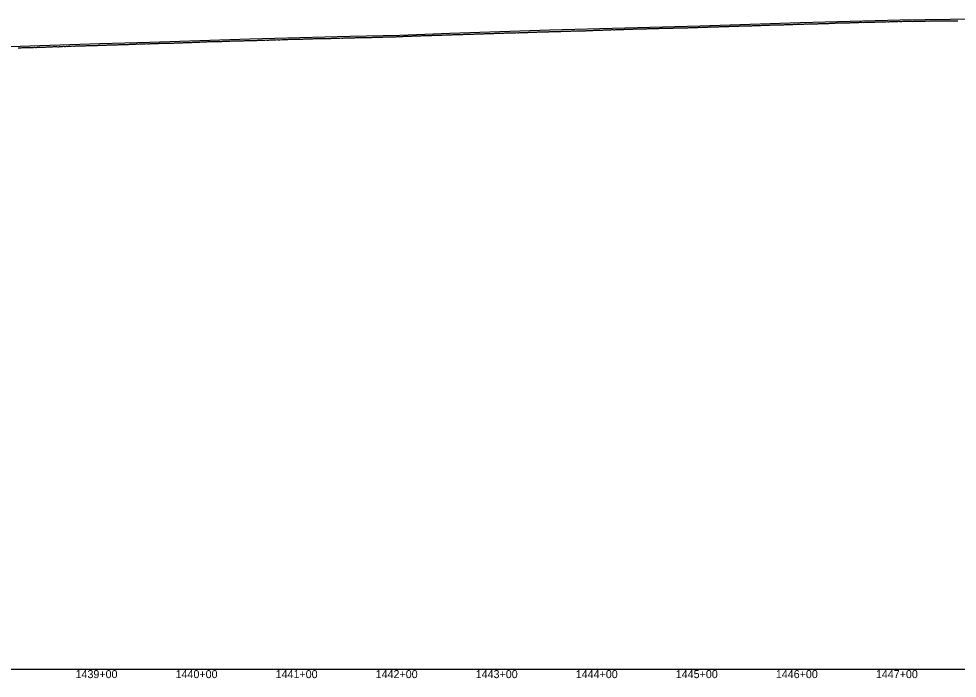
# Model space of a CAD drawing. Extents: x -3793 to 50787, y -1075 to 6138.
# Drawn here: x 31258 to 32196, y -1009 to -350 of the extents above; entities that cross this region are included whole.
import ezdxf

# ---------------------------------------------------------------- set-up
doc = ezdxf.new("R2010")
doc.units = 0
for name, color, linetype in [('RD_DDB_Profile_EX', 7, 'Continuous'), ('RD_DDB_Profile_PR', 7, 'Continuous'), ('RD_DDB_StaTX', 7, 'Continuous'), ('RD_GPK_Profile_Cell', 7, 'Continuous')]:
    doc.layers.add(name, color=color, linetype=linetype)

msp = doc.modelspace()

# ---------------------------------------------------------------- linework, layer by layer
at = {"layer": 'RD_DDB_Profile_EX'}
for points in [[(31943.368254, -358.001265), (31944.368313, -358.00376), (31945.368372, -357.90871), (31946.368365, -357.905245), (31947.368425, -357.80771), (31948.368484, -357.805365), (31949.368543, -357.757835), (31950.368602, -357.7579), (31951.368661, -357.70796), (31952.36872, -357.61044), (31953.368713, -357.609335), (31954.368772, -357.65702), (31955.368831, -357.559465), (31956.368887, -357.50947), (31957.368946, -357.507155), (31958.369005, -357.457215), (31959.369064, -357.409665), (31960.369057, -357.358555), (31961.369116, -357.35393), (31962.369175, -357.258685), (31963.369234, -357.16345), (31964.369293, -357.21352), (31965.369353, -357.1683), (31966.369412, -357.16602), (31967.369405, -357.16015), (31968.369464, -357.1079), (31969.369523, -357.060285), (31970.369582, -357.05803), (31971.369641, -357.05577), (31972.3697, -357.01281), (31973.369759, -356.96521), (31974.369815, -356.91289), (31975.369874, -356.91529), (31976.369933, -356.91303), (31977.369992, -356.86544), (31978.370051, -356.81317), (31979.37011, -356.8109), (31980.370169, -356.76331), (31981.370228, -356.808685), (31982.370287, -356.76345), (31983.370346, -356.715875), (31984.370405, -356.711235), (31985.370464, -356.658945), (31986.370523, -356.66137), (31987.370582, -356.61144), (31988.370641, -356.60914), (31989.3707, -356.51394), (31990.370759, -356.51401), (31991.370818, -356.46408), (31992.370874, -356.461715), (31993.370999, -356.413), (31994.371058, -356.36549), (31995.371117, -356.413135), (31996.371176, -356.31563), (31997.371235, -356.2657), (31998.371294, -356.21821), (31999.371353, -356.16828), (32000.371412, -356.11591), (32001.371471, -356.07087), (32002.37153, -356.02339), (32003.371589, -356.01857), (32004.371648, -356.021095), (32005.371707, -356.018715), (32006.371766, -355.963875), (32007.371825, -355.961485), (32008.371884, -355.911545), (32009.371943, -355.814075), (32010.371999, -355.76408), (32011.372058, -355.81415), (32012.372117, -355.809275), (32013.372176, -355.79945), (32014.372235, -355.75445), (32015.372294, -355.65946), (32016.372353, -355.662005), (32017.372412, -355.707105), (32018.371974, -355.659645), (32019.372032, -355.564685), (32020.372091, -355.55728), (32021.372149, -355.55485), (32022.372208, -355.509895), (32023.372267, -355.462455), (32024.372325, -355.41002), (32025.372384, -355.41008), (32026.372442, -355.410145), (32027.372503, -355.407755), (32028.372562, -355.36033), (32029.372621, -355.270455), (32030.372679, -355.26045), (32031.372738, -355.213035), (32032.372796, -355.115625), (32033.372855, -355.11569), (32034.372913, -355.1607), (32035.372972, -355.063295), (32036.37303, -355.01336), (32037.373089, -354.96596), (32038.373147, -354.96603), (32039.373206, -354.918635), (32040.37332, -354.867375), (32041.373379, -354.86744), (32042.373437, -354.864915), (32043.373496, -354.772775)], [(32043.373496, -354.772775), (32044.373554, -354.72805), (32045.373613, -354.815105), (32046.373671, -354.85996), (32047.37373, -354.810015), (32048.373788, -354.717915), (32049.373847, -354.665365), (32050.373905, -354.660195), (32051.373964, -354.665495), (32052.374022, -354.620805), (32053.374081, -354.615625), (32054.374139, -354.610435), (32055.374198, -354.563125), (32056.374256, -354.513185), (32057.374318, -354.465945), (32058.374376, -354.421295), (32059.374435, -354.371365), (32060.374493, -354.36614), (32061.36508, -354.316195), (32062.365074, -354.272905), (32063.365133, -354.22819), (32064.365192, -354.22044), (32065.365251, -354.21529), (32066.36531, -354.167965), (32067.365369, -354.168035), (32068.365428, -354.02072), (32069.365487, -354.015545), (32070.365546, -354.06561), (32071.365605, -353.968305), (32072.365664, -353.871), (32073.365723, -353.823705), (32074.365782, -353.77641), (32075.365841, -353.77385), (32076.3659, -353.77128), (32077.36596, -353.71871), (32078.366019, -353.713485), (32079.366078, -353.713545), (32080.366137, -353.66626), (32081.366196, -353.616325), (32082.366255, -353.563735), (32083.366314, -353.61114), (32084.366307, -353.610125), (32085.366366, -353.560185), (32086.366429, -353.560305), (32087.366488, -353.56299), (32088.366547, -353.56305), (32089.366606, -353.46311), (32090.366665, -353.413175), (32091.366724, -353.363235), (32092.366783, -353.365935), (32093.366842, -353.36336), (32094.366901, -353.313425), (32095.36696, -353.26613), (32096.36702, -353.31355), (32097.367079, -353.26361), (32098.367138, -353.12163), (32099.367197, -353.1217), (32100.367252, -353.16108), (32101.367311, -353.113795), (32102.36737, -353.15854), (32103.367429, -353.06126), (32104.367488, -353.013985), (32105.367482, -353.060305), (32106.367537, -353.05768), (32107.367596, -353.010365), (32108.367655, -352.957795), (32109.367714, -352.910485), (32110.367773, -352.86581), (32111.367832, -352.905335), (32112.367888, -352.85797), (32113.367947, -352.85275), (32114.368006, -352.8028), (32115.368065, -352.71078), (32116.368124, -352.708195), (32117.368183, -352.708255), (32118.368238, -352.755605), (32119.368297, -352.75036), (32120.368356, -352.655715), (32121.368415, -352.65577), (32122.368474, -352.65582), (32123.368533, -352.605875), (32124.368593, -352.50593), (32125.368648, -352.45593), (32126.368707, -352.50865), (32127.368701, -352.510305), (32128.36876, -352.46299), (32129.368819, -352.460425), (32130.368878, -352.310485), (32131.368933, -352.357855), (32132.368992, -352.35791), (32133.369051, -352.25797), (32134.36911, -352.260665), (32135.369169, -352.26336), (32136.369228, -352.166065), (32137.369284, -352.116065), (32138.369278, -352.15977), (32139.369337, -352.15723), (32140.369396, -352.15468), (32141.369455, -352.107345), (32142.369514, -352.0574), (32143.369569, -352.05479)], [(32143.369569, -352.05479), (32144.369628, -352.057455), (32145.369687, -352.057515), (32146.369746, -352.06019), (32147.369805, -352.05763), (32148.369864, -352.007685), (32149.36992, -351.960305), (32150.369914, -352.15414), (32151.369973, -352.151615), (32152.370032, -351.912), (32153.370091, -351.864645), (32154.37015, -351.954355), (32155.370209, -351.95441), (32156.370264, -351.904415), (32157.370323, -351.85706), (32158.370382, -351.857115), (32159.370441, -351.851975), (32160.3705, -351.85203), (32161.370559, -351.854685), (32162.37055, -351.898595), (32163.370609, -351.89864), (32164.370668, -351.80638), (32165.370214, -351.80387), (32166.370272, -351.89879), (32167.370331, -351.80398), (32168.370386, -351.75655), (32169.370445, -351.756605), (32170.370503, -351.706665), (32171.370562, -351.6593), (32172.37062, -351.65936), (32173.370679, -351.612), (32174.370678, -351.61089), (32175.370737, -351.65587), (32176.370795, -351.653385), (32177.370854, -351.655985), (32178.055937, -351.605685), (32179.056001, -351.600675), (32180.056065, -351.64819), (32181.056128, -351.605855), (32182.056184, -351.510935), (32183.056099, -351.50988), (32184.056163, -351.55994), (32185.056226, -351.560005), (32186.05629, -351.60506), (32187.056354, -351.510125), (32188.056409, -351.51013), (32189.056324, -351.506615), (32190.056388, -351.506675), (32191.056452, -351.50673), (32192.056515, -351.501855), (32193.056571, -351.599385), (32194.056635, -351.60191), (32195.056549, -351.500985), (32196.056613, -351.50104)], [(31643.380951, -367.12063), (31644.38101, -367.07299), (31645.381068, -367.06394), (31646.381127, -367.064015), (31647.381185, -367.016375), (31648.381244, -367.01187), (31649.381302, -366.959645), (31650.381358, -366.909655), (31651.381417, -366.80972), (31652.381475, -366.80749), (31653.381534, -366.807555), (31654.381592, -366.75762), (31655.381651, -366.70307), (31656.381709, -366.65313), (31657.381768, -366.65319), (31658.381826, -366.600935), (31659.381885, -366.50563), (31660.381944, -366.45801), (31661.382002, -366.44646), (31662.382058, -366.44647), (31663.382116, -366.44187), (31664.372639, -366.441905), (31665.372698, -366.353605), (31666.372758, -366.394335), (31667.372817, -366.342045), (31668.372876, -366.339755), (31669.372935, -366.196825), (31670.372994, -366.196875), (31671.373053, -366.14458), (31672.373112, -366.09698), (31673.373171, -366.14703), (31674.373227, -366.04939), (31675.373286, -366.044735), (31676.373345, -365.99714), (31677.373404, -365.999555), (31678.373463, -365.997245), (31679.373522, -365.944935), (31680.373581, -365.89735), (31681.37364, -365.797405), (31682.373699, -365.797455), (31683.373758, -365.847505), (31684.373817, -365.79756), (31685.373876, -365.69523), (31686.373932, -365.647615), (31687.373991, -365.602435), (31688.37405, -365.55249), (31689.374109, -365.592995), (31690.374168, -365.497825), (31691.374227, -365.452665), (31692.374286, -365.450325), (31693.374345, -365.35278), (31694.374404, -365.302835), (31695.374464, -365.35049), (31696.374457, -365.299555), (31697.374516, -365.24961), (31698.374571, -365.24725), (31699.37463, -365.242575), (31700.37469, -365.19499), (31701.374749, -365.19978), (31702.374808, -365.095085), (31703.374867, -365.04751), (31704.374926, -365.047565), (31705.374985, -365.095235), (31706.375044, -365.0929), (31707.375103, -364.995335), (31708.375162, -364.947775), (31709.375221, -364.947825), (31710.375277, -364.89544), (31711.375336, -364.89549), (31712.375395, -364.895535), (31713.375454, -364.800385), (31714.375513, -364.65284), (31715.375572, -364.6529), (31716.375631, -364.65055), (31717.37569, -364.693375), (31718.375749, -364.64101), (31719.375808, -364.50313), (31720.375867, -364.505605), (31721.375926, -364.55082), (31722.375985, -364.5033), (31723.376044, -364.45093), (31724.376103, -364.400985), (31725.376162, -364.44375), (31726.376221, -364.351095), (31727.37628, -364.30602), (31728.37634, -364.20852), (31729.376399, -364.20614), (31730.376458, -364.2062), (31731.376517, -364.15626), (31732.376576, -364.15387), (31733.376635, -364.10393), (31734.376694, -364.05644), (31735.376753, -364.008955), (31736.376812, -364.00656), (31737.376871, -363.911545), (31738.37693, -363.864075), (31739.376989, -363.859205), (31740.377048, -363.85927), (31741.377107, -363.90686), (31742.377166, -363.90692), (31743.377225, -363.811935)], [(31743.377225, -363.811935), (31744.377284, -363.762), (31745.377281, -363.713385), (31746.37734, -363.713455), (31747.377399, -363.673295), (31748.377458, -363.66359), (31749.377517, -363.66121), (31750.377576, -363.613725), (31751.377635, -363.563795), (31752.377694, -363.51386), (31753.377687, -363.56029), (31754.377746, -363.507945), (31755.377805, -363.458005), (31756.377864, -363.50565), (31757.377924, -363.50571), (31758.377983, -363.408195), (31759.377556, -363.35583), (31760.377615, -363.40346), (31761.377617, -363.30725), (31762.377675, -363.30731), (31763.377734, -363.259765), (31764.377792, -363.20983), (31765.377851, -363.21229), (31766.377909, -363.21236), (31767.377968, -363.062425), (31768.37797, -363.05891), (31769.378028, -363.058975), (31770.378087, -362.963765), (31771.378145, -362.963835), (31772.378204, -362.95917), (31773.378262, -362.956865), (31774.378321, -362.95693), (31775.378379, -362.864115), (31776.378381, -362.81291), (31777.37844, -362.760645), (31778.378498, -362.710715), (31779.378557, -362.66546), (31780.378615, -362.66553), (31781.378674, -362.66326), (31782.378732, -362.618025), (31783.378734, -362.662125), (31784.378793, -362.60989), (31785.378851, -362.51457), (31786.37891, -362.514645), (31787.378968, -362.51703), (31788.379027, -362.41942), (31789.379085, -362.414865), (31790.379144, -362.36262), (31791.379145, -362.35913), (31792.379204, -362.3092), (31793.379263, -362.25927), (31794.379321, -362.259335), (31795.379377, -362.307065), (31796.379435, -362.304845), (31797.379494, -362.21177), (31798.379495, -362.16056), (31799.370002, -362.15837), (31800.370061, -362.10844), (31801.37012, -362.108505), (31802.370179, -362.05632), (31803.370235, -362.09957), (31804.370294, -361.99963), (31805.370353, -361.954205), (31806.370346, -361.953125), (31807.370405, -361.90319), (31808.370464, -361.85547), (31809.370523, -361.853315), (31810.370582, -361.8056), (31811.370638, -361.803385), (31812.370697, -361.801225), (31813.370689, -361.80019), (31814.370749, -361.848065), (31815.370808, -361.75031), (31816.370867, -361.74599), (31817.370926, -361.646045), (31818.370985, -361.65049), (31819.371041, -361.652695), (31820.3711, -361.54836), (31821.371159, -361.49842), (31822.371218, -361.50068), (31823.371277, -361.50074), (31824.371336, -361.496385), (31825.371395, -361.44644), (31826.371451, -361.39866), (31827.37151, -361.35093), (31828.371569, -361.298775), (31829.371629, -361.24883), (31830.371754, -361.249935), (31831.371813, -361.19999), (31832.371872, -361.147775), (31833.371931, -361.14783), (31834.371987, -361.100115), (31835.372046, -361.10245), (31836.372105, -361.05023), (31837.372164, -361.00257), (31838.372223, -361.00263), (31839.372282, -360.94811), (31840.372341, -360.948165), (31841.372401, -360.85281), (31842.372456, -360.755115), (31843.372515, -360.65978)], [(31843.372515, -360.65978), (31844.372574, -360.659845), (31845.372634, -360.655305), (31846.372693, -360.65306), (31847.372818, -360.649495), (31848.372877, -360.606625), (31849.372936, -360.50905), (31850.372992, -360.459055), (31851.373051, -360.45912), (31852.37311, -360.50445), (31853.373169, -360.49977), (31854.373228, -360.4522), (31855.373287, -360.357005), (31856.373346, -360.25945), (31857.373402, -360.259455), (31858.373461, -360.25952), (31859.37352, -360.254815), (31860.373579, -360.300105), (31861.373638, -360.20016), (31862.373697, -360.154995), (31863.373756, -360.102665), (31864.373881, -360.103755), (31865.37394, -360.05381), (31866.373999, -360.006315), (31867.374055, -359.95877), (31868.374114, -359.95638), (31869.374173, -359.903985), (31870.374232, -359.9065), (31871.374291, -359.90656), (31872.37435, -359.75908), (31873.374409, -359.804215), (31874.374468, -359.85427), (31875.374527, -359.80433), (31876.374586, -359.70933), (31877.374642, -359.75439), (31878.374701, -359.704445), (31879.37476, -359.65698), (31880.374819, -359.55952), (31881.374381, -359.559585), (31882.374496, -359.558235), (31883.374554, -359.56083), (31884.374613, -359.56343), (31885.374671, -359.505875), (31886.37473, -359.458475), (31887.374785, -359.455935), (31888.374844, -359.458535), (31889.374902, -359.36369), (31890.374961, -359.358655), (31891.375019, -359.311265), (31892.375078, -359.308775), (31893.375136, -359.308835), (31894.375195, -359.358895), (31895.375253, -359.303825), (31896.375312, -359.256445), (31897.375367, -359.20645), (31898.375426, -359.06164), (31899.37554, -359.060205), (31900.375599, -359.060265), (31901.375657, -358.96557), (31902.375716, -359.01038), (31903.375718, -359.014535), (31904.375777, -358.96718), (31905.375835, -358.962075), (31906.375894, -358.95955), (31907.375949, -358.95696), (31908.376008, -358.90961), (31909.376066, -358.85967), (31910.376069, -358.906105), (31911.376128, -358.858715), (31912.376186, -358.763885), (31913.376245, -358.76395), (31914.376303, -358.716575), (31915.376362, -358.76408), (31916.37642, -358.81671), (31917.37642, -358.67054), (31918.376478, -358.61557), (31919.376537, -358.610585), (31920.367099, -358.60811), (31921.367158, -358.6107), (31922.367217, -358.563295), (31923.367276, -358.560825), (31924.36727, -358.604785), (31925.367329, -358.60235), (31926.367388, -358.5049), (31927.367447, -358.457455), (31928.367503, -358.45246), (31929.367562, -358.452515), (31930.367621, -358.455075), (31931.36768, -358.402625), (31932.367673, -358.30662), (31933.367733, -358.30668), (31934.367792, -358.25674), (31935.367851, -358.20927), (31936.36791, -358.15933), (31937.367969, -358.11187), (31938.368024, -358.109395), (31939.368018, -358.155905), (31940.368077, -358.1011), (31941.368136, -358.056025), (31942.368195, -358.006085), (31943.368254, -358.001265)], [(31345.054748, -375.930165), (31346.054819, -375.76909), (31347.05489, -375.81545), (31348.054962, -375.819255), (31349.055033, -375.726795), (31350.055105, -375.76569), (31351.055176, -375.762035), (31352.054966, -375.753365), (31353.055037, -375.707135), (31354.055109, -375.521995), (31355.05518, -375.52208), (31356.055252, -375.518465), (31357.055323, -375.475955), (31358.055395, -375.372335), (31359.055466, -375.36871), (31360.055537, -375.36137), (31361.055327, -375.310085), (31362.055398, -375.31016), (31363.055447, -375.31013), (31364.055237, -375.3161), (31365.055308, -375.31255), (31366.055379, -375.26263), (31367.055168, -375.207705), (31368.05524, -375.107785), (31369.055311, -375.05786), (31370.055099, -375.049465), (31371.055171, -375.00309), (31372.055242, -374.96384), (31373.05503, -374.96597), (31374.055101, -374.86254), (31375.055173, -374.816145), (31376.05496, -374.81124), (31377.055032, -374.857845), (31378.055103, -374.764885), (31379.054202, -374.76002), (31380.054253, -374.756555), (31381.054323, -374.706635), (31382.054119, -374.60529), (31383.05419, -374.598575), (31384.054261, -374.55545), (31385.054055, -374.46418), (31386.054126, -374.597465), (31387.054197, -374.544175), (31388.053991, -374.549595), (31389.054063, -374.449675), (31390.054134, -374.39643), (31391.053927, -374.398445), (31392.053998, -374.40509), (31393.054069, -374.3486), (31394.053862, -374.29729), (31395.053934, -374.344125), (31396.054005, -374.30719), (31397.053778, -374.25564), (31398.053849, -374.152525), (31399.05392, -374.1494), (31400.053713, -374.141715), (31401.053784, -374.13863), (31402.053855, -374.132365), (31403.053647, -374.131225), (31404.053718, -374.04067), (31405.053789, -373.98762), (31406.05386, -373.990825), (31407.053652, -373.892635), (31408.053723, -373.892715), (31409.053794, -373.845885), (31410.053585, -373.84757), (31411.053656, -373.84155), (31412.053727, -373.838575), (31413.053518, -373.787295), (31414.053571, -373.78728), (31415.053642, -373.78736), (31416.053432, -373.786075), (31417.053503, -373.692095), (31418.053574, -373.59515), (31419.053364, -373.54373), (31420.053435, -373.537955), (31421.053507, -373.490965), (31422.053296, -373.4867), (31423.053367, -373.442565), (31424.059811, -373.43687), (31425.050067, -373.38267), (31425.380155, -373.383175), (31426.38021, -373.336035), (31427.380203, -373.231875), (31428.380262, -373.2763), (31429.380322, -373.27637), (31430.380311, -373.180655), (31431.38037, -373.083515), (31432.380429, -373.033595), (31433.380488, -373.033675), (31434.380481, -373.03508), (31435.380536, -372.98508), (31436.380595, -372.890655), (31437.380654, -372.83249), (31437.936309, -372.82914), (31438.380647, -372.82845), (31439.380703, -372.73656), (31440.380762, -372.73394), (31441.380755, -372.727225), (31442.380814, -372.769305), (31443.380873, -372.67471)], [(31443.380873, -372.67471), (31444.380928, -372.67471), (31445.380921, -372.58133), (31446.38098, -372.486665), (31447.381039, -372.43412), (31448.381095, -372.428865), (31449.381087, -372.42494), (31450.381146, -372.3776), (31451.381205, -372.38027), (31452.381198, -372.376335), (31453.381254, -372.323795), (31454.381313, -372.27387), (31455.381372, -372.223945), (31456.381364, -372.222645), (31457.38142, -372.22265), (31458.381479, -372.170215), (31459.381472, -372.171425), (31460.381531, -372.169035), (31461.38159, -372.074045), (31462.381645, -372.026515), (31463.381638, -372.113005), (31464.381697, -372.063075), (31465.381756, -371.97043), (31466.381812, -371.970435), (31467.381804, -371.871515), (31468.381863, -371.869205), (31469.381922, -371.819285), (31470.381915, -371.767975), (31471.38197, -371.72033), (31472.38203, -371.72041), (31473.382089, -371.72049), (31474.382081, -371.66683), (31475.382137, -371.619145), (31476.382196, -371.61461), (31477.382255, -371.61468), (31478.382247, -371.565685), (31479.382306, -371.56349), (31480.382362, -371.511235), (31481.382354, -371.50779), (31482.382413, -371.510085), (31483.382472, -371.462385), (31484.382528, -371.460165), (31485.382521, -371.458945), (31486.38258, -371.36339), (31487.382639, -371.361275), (31488.382631, -371.264295), (31489.382687, -371.26431), (31490.382746, -371.21439), (31491.382805, -371.21232), (31492.382864, -371.20809), (31493.382923, -371.258165), (31494.382982, -371.26039), (31495.383041, -371.160465), (31496.3831, -371.11054), (31497.38316, -371.10845), (31498.383222, -371.060745), (31499.383214, -371.009475), (31500.383273, -371.007425), (31501.383332, -370.961755), (31502.383391, -370.91183), (31503.38345, -370.86404), (31504.383082, -370.81412), (31505.373567, -370.857765), (31506.373626, -370.905695), (31507.373685, -370.855765), (31508.373744, -370.81013), (31509.373803, -370.80375), (31510.373862, -370.80382), (31511.373921, -370.70604), (31512.373981, -370.65611), (31513.374043, -370.664885), (31514.374102, -370.56713), (31515.374094, -370.4636), (31516.374153, -370.509435), (31517.374212, -370.55526), (31518.374271, -370.505325), (31519.37433, -370.453265), (31520.374389, -370.50333), (31521.374448, -370.40767), (31522.374507, -370.40774), (31523.374566, -370.264235), (31524.374626, -370.21217), (31525.374685, -370.257955), (31526.374744, -370.212325), (31527.374803, -370.114555), (31528.374865, -370.110385), (31529.374924, -370.06478), (31530.374983, -370.01918), (31531.374975, -370.011375), (31532.375034, -370.01145), (31533.375093, -370.009405), (31534.375152, -370.011605), (31535.375211, -369.96168), (31536.37527, -369.95963), (31537.37533, -369.961835), (31538.375389, -369.914045), (31539.375448, -369.91199), (31540.375507, -369.907785), (31541.375566, -369.86), (31542.375625, -369.814365), (31543.375687, -369.80806)], [(31543.375687, -369.80806), (31544.375746, -369.762435), (31545.375806, -369.716825), (31546.375865, -369.669065), (31547.375856, -369.61338), (31548.375915, -369.61346), (31549.375974, -369.61354), (31550.376034, -369.51574), (31551.376093, -369.517945), (31552.376152, -369.46803), (31553.376211, -369.465985), (31554.37627, -369.461805), (31555.376329, -369.41615), (31556.376388, -369.36837), (31557.376447, -369.366315), (31558.37651, -369.36861), (31559.376569, -369.3644), (31560.376628, -369.310185), (31561.376687, -369.31026), (31562.376746, -369.262485), (31563.376737, -369.21327), (31564.376797, -369.16546), (31565.376853, -369.16125), (31566.376912, -369.209215), (31567.376971, -369.163525), (31568.37703, -369.161485), (31569.377086, -369.15938), (31570.377145, -369.017945), (31571.377205, -369.011655), (31572.377264, -369.057475), (31573.37732, -369.011745), (31574.377379, -368.913955), (31575.377438, -368.964035), (31576.377497, -368.961975), (31577.377553, -368.959855), (31578.377612, -368.86421), (31579.377604, -368.76703), (31580.377663, -368.86082), (31581.377787, -368.862235), (31582.377846, -368.81446), (31583.377905, -368.81024), (31584.377964, -368.760315), (31585.37802, -368.760325), (31586.378079, -368.758245), (31587.378138, -368.760475), (31588.378197, -368.71055), (31589.378254, -368.612725), (31590.378313, -368.65847), (31591.378372, -368.60854), (31592.378431, -368.560785), (31593.378487, -368.508625), (31594.378546, -368.463045), (31595.378605, -368.417475), (31596.378664, -368.36538), (31597.37872, -368.41321), (31598.378779, -368.461105), (31599.378838, -368.36555), (31600.378898, -368.36344), (31601.378954, -368.361265), (31602.379013, -368.31353), (31603.379072, -368.361415), (31604.379131, -368.31149), (31605.379187, -368.265895), (31606.379246, -368.263775), (31607.379305, -368.26385), (31608.379364, -368.213925), (31609.37942, -368.170555), (31610.379479, -368.220635), (31611.379538, -368.11851), (31612.379597, -368.118595), (31613.379653, -368.116395), (31614.379712, -368.064255), (31615.379772, -368.06655), (31616.379831, -368.02329), (31617.379887, -367.971085), (31618.379946, -367.873395), (31619.380005, -367.921255), (31620.380064, -367.871335), (31621.380123, -367.87142), (31622.380179, -367.7759), (31623.380238, -367.778225), (31624.380297, -367.776075), (31625.380356, -367.726165), (31626.380412, -367.67842), (31627.380471, -367.674025), (31628.38053, -367.771865), (31629.380589, -367.58319), (31630.380645, -367.57196), (31631.380704, -367.5243), (31632.380763, -367.5334), (31633.380822, -367.533495), (31634.380878, -367.522225), (31635.380937, -367.37683), (31636.380997, -367.42013), (31637.381056, -367.46568), (31638.380658, -367.513425), (31639.380717, -367.41577), (31640.380776, -367.268115), (31641.380834, -367.170465), (31642.380893, -367.122825), (31643.380951, -367.12063)], [(31257.046273, -378.659135), (31258.046335, -378.65921), (31259.046513, -378.66432), (31260.046575, -378.564395), (31261.046628, -378.468055), (31262.04669, -378.42183), (31263.099259, -378.46091), (31264.099357, -378.414685), (31265.099455, -378.414765), (31266.099553, -378.41484), (31267.099651, -378.322335), (31268.099749, -378.32613), (31269.099908, -378.27262), (31270.100006, -378.26527), (31271.100104, -378.21907), (31272.100202, -378.172875), (31273.1003, -378.126685), (31274.100399, -378.211855), (31275.100497, -378.1582), (31276.099903, -378.060775), (31277.100001, -378.01085), (31278.100099, -378.060925), (31279.100197, -377.9647), (31280.100296, -377.918485), (31281.100394, -377.918565), (31282.100492, -377.91494), (31283.026381, -377.822435), (31284.100749, -377.857775), (31285.100847, -377.80785), (31286.100946, -377.67653), (31287.101044, -377.715445), (31288.101142, -377.619255), (31289.101302, -377.56945), (31290.1014, -377.61206), (31291.100743, -377.56079), (31292.100841, -377.418255), (31293.10094, -377.460945), (31294.101038, -377.46472), (31295.101136, -377.461095), (31296.101295, -377.592735), (31297.101394, -377.55022), (31298.101492, -377.35772), (31299.101591, -377.35408), (31300.100945, -377.25787), (31301.101042, -377.25794), (31302.10114, -377.115465), (31303.101299, -377.161925), (31304.101396, -377.204535), (31305.101494, -377.15461), (31306.100844, -377.24234), (31307.100942, -377.1461), (31308.10104, -377.00726), (31309.101198, -377.05744), (31310.101296, -376.96493), (31311.101394, -376.81501), (31312.101492, -376.90024), (31313.10159, -376.95402), (31314.101688, -376.765245), (31315.101786, -376.796725), (31316.101945, -376.796885), (31317.102043, -376.80814), (31318.102141, -376.761945), (31319.102239, -376.712025), (31320.102337, -376.6621), (31321.101684, -376.60713), (31322.101843, -376.607305), (31323.101941, -376.56479), (31324.102039, -376.50375), (31325.102137, -376.45753), (31326.102235, -376.457605), (31327.102333, -376.45768), (31328.102431, -376.32262), (31329.10259, -376.31538), (31330.102688, -376.319185), (31331.102787, -376.222995), (31332.102885, -376.25816), (31333.102983, -376.258235), (31334.103081, -376.226985), (31335.103179, -376.223335), (31336.102585, -376.164645), (31337.102683, -376.111025), (31338.102782, -376.111105), (31339.10288, -376.01859), (31340.102978, -376.014965), (31341.063745, -376.061385), (31342.063816, -376.057745), (31343.054627, -375.96896), (31344.054699, -376.02648), (31345.054748, -375.930165)]]:
    msp.add_lwpolyline(points, dxfattribs=at)
at = {"layer": 'RD_DDB_Profile_PR'}
msp.add_lwpolyline([(31238.47, -377.5265), (31288.47, -376.001), (31338.47, -374.4775), (31388.47, -372.908), (31438.47, -371.2205), (31488.47, -369.6645), (31538.47, -368.314), (31588.47, -367.102), (31638.47, -365.905), (31688.47, -363.9565), (31738.47, -362.2635), (31788.47, -360.819), (31838.47, -359.3975), (31888.47, -357.8495), (31938.47, -356.514), (31988.47, -355), (32038.47, -353.3615), (32088.47, -351.953), (32138.47, -350.5595), (32188.47, -349.9085), (32238.47, -349.579)], dxfattribs=at)
at = {"layer": 'RD_GPK_Profile_Cell'}
msp.add_line((1000, -1000), (46610.921919, -1000), dxfattribs=at)

# ---------------------------------------------------------------- texts
at = {"layer": 'RD_DDB_StaTX'}
for s, p in [('1439+00', (31314.263622, -1009)), ('1439+00', (31314.265471, -1009)), ('1440+00', (31414.263622, -1009)), ('1440+00', (31414.265471, -1009)), ('1441+00', (31514.263622, -1009)), ('1441+00', (31514.265471, -1009)), ('1442+00', (31614.263622, -1009)), ('1442+00', (31614.265471, -1009)), ('1443+00', (31714.263622, -1009)), ('1443+00', (31714.265471, -1009)), ('1444+00', (31814.263622, -1009)), ('1444+00', (31814.265471, -1009)), ('1445+00', (31914.263622, -1009)), ('1445+00', (31914.265471, -1009)), ('1446+00', (32014.263622, -1009)), ('1446+00', (32014.265471, -1009)), ('1447+00', (32114.263622, -1009)), ('1447+00', (32114.265471, -1009))]:
    msp.add_text(s, height=8, dxfattribs=at).set_placement(p)

doc.saveas('drawing.dxf')
